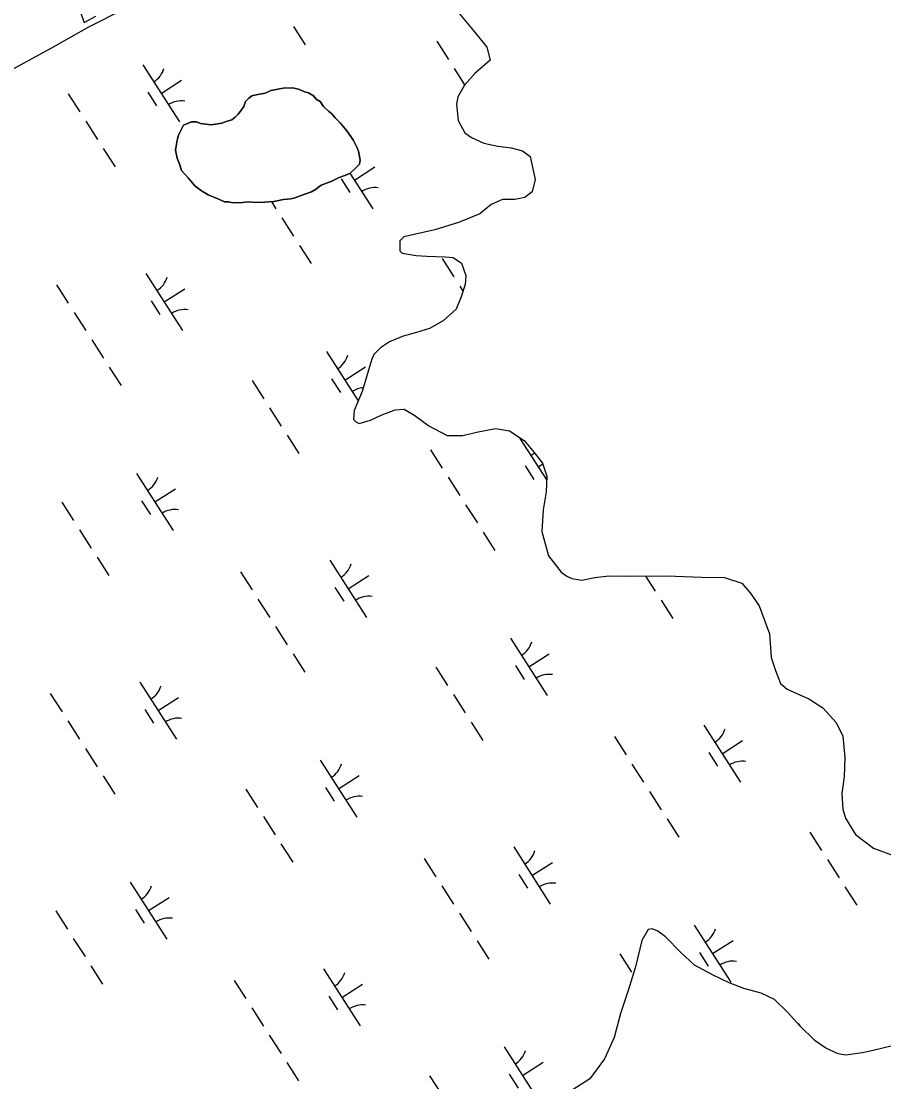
# Model space of a CAD drawing. Extents: x 3962991 to 3983549, y 181631 to 204078.
# Drawn here: x 3974457 to 3975092, y 195531 to 196312 of the extents above; entities that cross this region are included whole.
import ezdxf

# ---------------------------------------------------------------- set-up
doc = ezdxf.new("R2010")
doc.units = 0
for name, color, linetype in [('V-ANNO-MASK2', 7, 'Continuous'), ('V-TOPO-SHOR', 7, 'Continuous'), ('V-WETL-SWMP', 7, 'Continuous')]:
    doc.layers.add(name, color=color, linetype=linetype)

msp = doc.modelspace()

# ---------------------------------------------------------------- linework, layer by layer
at = {"layer": 'V-ANNO-MASK2'}
msp.add_lwpolyline([(3974498.14, 196325.42), (3974503.29, 196311.15), (3974511.87, 196315.85)], dxfattribs=at)
at = {"layer": 'V-TOPO-SHOR'}
msp.add_lwpolyline([(3974629.99, 196257.71), (3974636.62, 196258.99), (3974640.83, 196260.85), (3974649.87, 196262.77), (3974657.12, 196262.86), (3974661.97, 196261.7), (3974665.62, 196259.93), (3974668.65, 196259.36), (3974672.3, 196256.99), (3974674.15, 196254.59), (3974677.19, 196252.81), (3974679.65, 196249.22), (3974683.32, 196245.63), (3974685.75, 196243.85), (3974688.21, 196240.86), (3974691.87, 196237.27), (3974696.78, 196231.29), (3974699.85, 196227.09), (3974701.7, 196224.09), (3974704.17, 196219.28), (3974705.42, 196216.28), (3974706.7, 196209.64), (3974706.13, 196206.61), (3974702.55, 196202.94), (3974698.96, 196199.88), (3974694.75, 196198.02), (3974691.14, 196196.77), (3974685.73, 196194.29), (3974677.91, 196191.17), (3974673.71, 196188.1), (3974670.71, 196186.25), (3974661.68, 196183.13), (3974658.67, 196181.88), (3974655.66, 196181.24), (3974650.23, 196180.58), (3974642.99, 196179.28), (3974636.35, 196178.6), (3974629.7, 196178.52), (3974624.25, 196179.06), (3974620.03, 196178.41), (3974612.78, 196178.33), (3974609.75, 196178.9), (3974606.73, 196178.86), (3974603.08, 196180.63), (3974594.58, 196184.16), (3974589.71, 196187.12), (3974584.83, 196190.69), (3974579.93, 196196.68), (3974575.03, 196202.06), (3974573.77, 196206.28), (3974571.9, 196211.09), (3974570.62, 196217.12), (3974571.75, 196224.39), (3974572.91, 196228.03), (3974576.45, 196235.32), (3974582.47, 196237.81), (3974586.1, 196237.85), (3974589.13, 196236.68), (3974597, 196235.56), (3974604.85, 196236.86), (3974607.85, 196238.11), (3974612.07, 196239.36), (3974614.46, 196241.21), (3974616.85, 196243.65), (3974619.24, 196246.7), (3974621.02, 196249.14), (3974622.19, 196252.78), (3974624.58, 196255.22), (3974626.97, 196257.07), (3974629.99, 196257.71)], dxfattribs=at)
at = {"layer": 'V-WETL-SWMP'}
for p, q in [((3974657.49, 196308), (3974666.13, 196294.53)), ((3974763.06, 196297.28), (3974771.7, 196283.81)), ((3974546.46, 196279.93), (3974573.45, 196237.83)), ((3974776.01, 196277.07), (3974783.64, 196265.18)), ((3974559.95, 196258.88), (3974575.11, 196268.6)), ((3974491.56, 196258.63), (3974500.19, 196245.16)), ((3974550.22, 196259.77), (3974556.7, 196249.67)), ((3974504.51, 196238.43), (3974513.14, 196224.96)), ((3974517.46, 196218.22), (3974526.1, 196204.75)), ((3974702.4, 196194.93), (3974717.56, 196204.64)), ((3974692.67, 196195.82), (3974699.14, 196185.71)), ((3974699.13, 196200.03), (3974715.89, 196173.88)), ((3974641.24, 196179.1), (3974644.62, 196173.83)), ((3974648.93, 196167.09), (3974657.57, 196153.62)), ((3974661.89, 196146.89), (3974670.52, 196133.42)), ((3974767.03, 196137.14), (3974775.66, 196123.67)), ((3974548.88, 196126.2), (3974575.86, 196084.11)), ((3974483, 196117.73), (3974491.63, 196104.26)), ((3974562.37, 196105.16), (3974577.52, 196114.87)), ((3974779.98, 196116.93), (3974782.37, 196113.21)), ((3974552.64, 196106.04), (3974559.11, 196095.94)), ((3974495.95, 196097.52), (3974504.59, 196084.05)), ((3974508.9, 196077.32), (3974517.54, 196063.85)), ((3974681.9, 196068.66), (3974705.19, 196032.34)), ((3974521.86, 196057.12), (3974530.49, 196043.65)), ((3974695.39, 196047.61), (3974710.55, 196057.33)), ((3974627, 196047.36), (3974635.63, 196033.89)), ((3974685.66, 196048.5), (3974692.14, 196038.4)), ((3974639.95, 196027.16), (3974648.58, 196013.69)), ((3974652.9, 196006.96), (3974661.54, 195993.49)), ((3974824.35, 196004.71), (3974844.09, 195973.93)), ((3974758.47, 195996.24), (3974767.11, 195982.77)), ((3974828.11, 195984.55), (3974834.59, 195974.45)), ((3974837.84, 195983.66), (3974841.24, 195985.84)), ((3974541.87, 195978.89), (3974568.86, 195936.79)), ((3974771.42, 195976.03), (3974780.06, 195962.56)), ((3974555.36, 195957.84), (3974570.52, 195967.56)), ((3974545.63, 195958.73), (3974552.11, 195948.63)), ((3974486.96, 195957.59), (3974495.6, 195944.12)), ((3974784.38, 195955.83), (3974793.01, 195942.36)), ((3974499.92, 195937.39), (3974508.55, 195923.92)), ((3974797.33, 195935.62), (3974805.96, 195922.15)), ((3974512.87, 195917.18), (3974521.51, 195903.71)), ((3974684.32, 195914.94), (3974711.3, 195872.84)), ((3974618.44, 195906.46), (3974627.07, 195892.99)), ((3974697.81, 195893.89), (3974712.97, 195903.6)), ((3974916.97, 195903.25), (3974924.06, 195892.2)), ((3974688.08, 195894.78), (3974694.55, 195884.67)), ((3974631.39, 195886.26), (3974640.03, 195872.79)), ((3974928.38, 195885.46), (3974937.01, 195871.99)), ((3974644.34, 195866.05), (3974652.98, 195852.58)), ((3974817.34, 195857.39), (3974844.33, 195815.3)), ((3974657.3, 195845.85), (3974665.93, 195832.38)), ((3974830.84, 195836.35), (3974845.99, 195846.06)), ((3974762.44, 195836.1), (3974771.07, 195822.63)), ((3974821.1, 195837.24), (3974827.58, 195827.13)), ((3974544.29, 195825.16), (3974571.27, 195783.07)), ((3974478.41, 195816.69), (3974487.04, 195803.22)), ((3974557.78, 195804.12), (3974572.93, 195813.83)), ((3974775.39, 195815.89), (3974784.03, 195802.42)), ((3974548.05, 195805), (3974554.52, 195794.9)), ((3974491.36, 195796.48), (3974500, 195783.01)), ((3974788.34, 195795.69), (3974796.98, 195782.22)), ((3974959.79, 195793.44), (3974986.78, 195751.35)), ((3974893.91, 195784.97), (3974902.55, 195771.5)), ((3974973.29, 195772.4), (3974988.44, 195782.11)), ((3974504.31, 195776.28), (3974512.95, 195762.81)), ((3974963.55, 195773.28), (3974970.03, 195763.18)), ((3974677.31, 195767.62), (3974704.3, 195725.53)), ((3974906.86, 195764.76), (3974915.5, 195751.3)), ((3974517.27, 195756.08), (3974525.9, 195742.61)), ((3974690.8, 195746.57), (3974705.96, 195756.29)), ((3974622.41, 195746.32), (3974631.04, 195732.85)), ((3974681.07, 195747.46), (3974687.55, 195737.36)), ((3974919.82, 195744.56), (3974928.45, 195731.09)), ((3974635.36, 195726.12), (3974643.99, 195712.65)), ((3974932.77, 195724.36), (3974941.41, 195710.89)), ((3975037.91, 195714.6), (3975046.55, 195701.14)), ((3974648.31, 195705.92), (3974656.95, 195692.45)), ((3974819.76, 195703.67), (3974846.75, 195661.58)), ((3974753.88, 195695.2), (3974762.52, 195681.73)), ((3975050.86, 195694.4), (3975059.5, 195680.93)), ((3974833.25, 195682.62), (3974848.41, 195692.34)), ((3974537.28, 195677.85), (3974564.27, 195635.75)), ((3974823.52, 195683.51), (3974830, 195673.41)), ((3974766.83, 195674.99), (3974775.47, 195661.52)), ((3975063.82, 195674.2), (3975072.45, 195660.73)), ((3974550.77, 195656.8), (3974565.93, 195666.52)), ((3974482.37, 195656.55), (3974491.01, 195643.08)), ((3974541.04, 195657.69), (3974547.52, 195647.59)), ((3974779.79, 195654.79), (3974788.42, 195641.32)), ((3974952.78, 195646.13), (3974979.77, 195604.04)), ((3974495.33, 195636.35), (3974503.96, 195622.88)), ((3974792.74, 195634.58), (3974801.37, 195621.11)), ((3974966.28, 195625.08), (3974981.43, 195634.8)), ((3974897.88, 195624.83), (3974906.52, 195611.36)), ((3974956.54, 195625.97), (3974963.02, 195615.87)), ((3974508.28, 195616.14), (3974516.92, 195602.67)), ((3974679.73, 195613.9), (3974706.71, 195571.8)), ((3974613.85, 195605.42), (3974622.48, 195591.95)), ((3974693.22, 195592.85), (3974708.38, 195602.57)), ((3974683.49, 195593.74), (3974689.96, 195583.64)), ((3974626.8, 195585.22), (3974635.44, 195571.75)), ((3975029.35, 195573.7), (3975030.55, 195571.84)), ((3974639.75, 195565.01), (3974648.39, 195551.54)), ((3974812.75, 195556.35), (3974839.74, 195514.26)), ((3974652.71, 195544.81), (3974661.34, 195531.34)), ((3974826.25, 195535.31), (3974841.4, 195545.02)), ((3974757.85, 195535.06), (3974766.48, 195521.59)), ((3974816.51, 195536.2), (3974822.99, 195526.09))]:
    msp.add_line(p, q, dxfattribs=at)
for points in [[(3974451.43, 196277.08), (3974480.86, 196293.14), (3974506.68, 196307.94), (3974532.52, 196320.94)], [(3974779.79, 196317.48), (3974790.82, 196304.31), (3974800.02, 196292.93), (3974802.55, 196283.29), (3974791.18, 196273.49), (3974783.43, 196264.94), (3974778.69, 196256.42), (3974777.54, 196250.97), (3974778.89, 196238.9), (3974783.83, 196229.89), (3974788.71, 196226.32), (3974797.83, 196222.19), (3974808.13, 196219.9), (3974817.81, 196218.8), (3974826.3, 196216.48), (3974831.79, 196212.31), (3974835.61, 196195.44), (3974833.3, 196186.34), (3974827.91, 196182.05), (3974820.67, 196180.76), (3974811.6, 196180.65), (3974803.19, 196176.93), (3974794.8, 196170.18), (3974779.77, 196163.96), (3974761.7, 196158.31), (3974738.79, 196153.21), (3974735.81, 196150.15), (3974735.89, 196142.9), (3974737.72, 196141.11), (3974748.02, 196139.41), (3974755.88, 196138.9), (3974769.18, 196138.45), (3974775.23, 196137.92), (3974781.33, 196133.76), (3974784.45, 196124.73), (3974783.93, 196118.07), (3974781.01, 196108.97), (3974777.49, 196099.87), (3974767.92, 196091.29), (3974757.71, 196085.74), (3974748.08, 196082.6), (3974738.44, 196080.07), (3974728.21, 196075.72), (3974721.61, 196071.41), (3974716.83, 196066.52), (3974715.07, 196062.27), (3974708.09, 196039.22), (3974702.21, 196025.25), (3974701.68, 196018.6), (3974703.51, 196016.81), (3974705.94, 196015.63), (3974714.38, 196018.14), (3974722.19, 196021.86), (3974732.42, 196025.61), (3974739.06, 196026.29), (3974746.98, 196021.54), (3974757.34, 196013.81), (3974770.72, 196006.71), (3974782.2, 196006.84), (3974792.45, 196009.38), (3974806.32, 196011.96), (3974816.61, 196010.27), (3974827.58, 196003.14), (3974834.93, 195994.16), (3974841.07, 195986.38), (3974844.2, 195976.74), (3974843.73, 195965.25), (3974841.47, 195951.93), (3974840.44, 195936.2), (3974845.49, 195918.13), (3974854.69, 195906.15), (3974858.96, 195903.18), (3974862.61, 195901.4), (3974869.87, 195900.28), (3974879.52, 195902.21), (3974889.78, 195903.54), (3974905.5, 195903.11), (3974932.69, 195903.43), (3974958.09, 195902.52), (3974975.02, 195902.11), (3974987.76, 195898.03), (3974993.89, 195890.85), (3975000.65, 195881.26), (3975008.14, 195860.79)], [(3975008.14, 195860.79), (3975009.55, 195843.28), (3975012.68, 195833.65), (3975016.42, 195824.02), (3975021.31, 195819.85), (3975037.1, 195812.78), (3975047.45, 195806.25), (3975057.25, 195795.49), (3975062.2, 195785.27), (3975063.6, 195769.57), (3975063.15, 195755.66), (3975061.49, 195742.95), (3975062.23, 195731.48), (3975064.12, 195724.85), (3975071.51, 195712.85)], [(3975071.51, 195712.85), (3975084.93, 195702.73), (3975105.56, 195695.11)], [(3975114.98, 195561.04), (3975083.64, 195553.43), (3975076.4, 195552.13), (3975064.34, 195550.18), (3975058.89, 195551.32), (3975049.77, 195555.45), (3975041.85, 195560.8), (3975030.24, 195572.14), (3975021.66, 195581.71), (3975011.88, 195591.27), (3975002.16, 195595.99), (3974989.42, 195599.47), (3974978.5, 195603.58), (3974966.34, 195609.48), (3974952.96, 195616.58), (3974942.57, 195626.12), (3974931.56, 195637.48), (3974926.07, 195641.65), (3974921.82, 195643.41), (3974918.81, 195642.77), (3974914.06, 195634.86), (3974909.46, 195615.46), (3974904.22, 195597.88), (3974898.37, 195580.88), (3974893.74, 195563.3), (3974886.68, 195547.51), (3974875.97, 195532.87), (3974856.77, 195520.56)]]:
    msp.add_lwpolyline(points, dxfattribs=at)
msp.add_lwpolyline([(3974622.19, 196252.78), (3974621.02, 196249.14), (3974619.23, 196246.7), (3974616.85, 196243.65), (3974614.46, 196241.21), (3974612.07, 196239.36), (3974607.85, 196238.11), (3974604.84, 196236.86), (3974597, 196235.56), (3974589.13, 196236.68), (3974586.1, 196237.85), (3974582.47, 196237.81), (3974576.45, 196235.32), (3974572.91, 196228.03), (3974571.75, 196224.39), (3974570.62, 196217.12), (3974571.9, 196211.09), (3974573.77, 196206.28), (3974575.03, 196202.06), (3974579.93, 196196.68), (3974584.83, 196190.69), (3974589.71, 196187.12), (3974594.58, 196184.16), (3974603.08, 196180.63), (3974606.73, 196178.86), (3974609.75, 196178.9), (3974612.78, 196178.33), (3974620.03, 196178.41), (3974624.25, 196179.06), (3974629.7, 196178.52), (3974636.35, 196178.6), (3974642.99, 196179.28), (3974650.23, 196180.58), (3974655.66, 196181.24), (3974658.67, 196181.88), (3974661.68, 196183.13), (3974670.71, 196186.25), (3974673.71, 196188.1), (3974677.91, 196191.17), (3974685.73, 196194.29), (3974691.14, 196196.77), (3974694.75, 196198.02), (3974698.96, 196199.88), (3974702.55, 196202.94), (3974706.13, 196206.61), (3974706.7, 196209.64), (3974705.42, 196216.27), (3974704.17, 196219.28), (3974701.7, 196224.09), (3974699.85, 196227.09), (3974696.78, 196231.29), (3974691.88, 196237.27), (3974688.21, 196240.86), (3974685.75, 196243.85), (3974683.31, 196245.63), (3974679.65, 196249.22), (3974677.19, 196252.82), (3974674.15, 196254.59), (3974672.3, 196256.99), (3974668.65, 196259.36), (3974665.62, 196259.93), (3974661.97, 196261.7), (3974657.12, 196262.86), (3974649.87, 196262.77), (3974640.83, 196260.85), (3974636.62, 196258.99), (3974629.99, 196257.71), (3974626.97, 196257.07), (3974624.58, 196255.22)], close=True, dxfattribs=at)
for centre, start, end in [((3974545.25, 196282.26), 301.89187, 343.43553), ((3974575.06, 196235.76), 81.89186, 123.43552), ((3974717.51, 196171.81), 81.89186, 123.43552), ((3974547.66, 196128.54), 301.89187, 343.43553), ((3974577.48, 196082.03), 81.89186, 123.43552), ((3974680.69, 196071), 301.89187, 343.43553), ((3974710.5, 196024.49), 95.07802, 123.43552), ((3974823.14, 196007.05), 301.89187, 312.4386), ((3974540.66, 195981.22), 301.89187, 343.43553), ((3974852.95, 195960.54), 119.91084, 123.43552), ((3974570.47, 195934.72), 81.89186, 123.43552), ((3974683.1, 195917.27), 301.89187, 343.43553), ((3974712.92, 195870.77), 81.89186, 123.43552), ((3974816.13, 195859.73), 301.89187, 343.43553), ((3974845.94, 195813.22), 81.89186, 123.43552), ((3974543.07, 195827.5), 301.89187, 343.43553), ((3974572.89, 195780.99), 81.89186, 123.43552), ((3974958.58, 195795.78), 301.89187, 343.43553), ((3974676.1, 195769.96), 301.89187, 343.43553), ((3974988.39, 195749.27), 81.89186, 123.43552), ((3974705.91, 195723.45), 81.89186, 123.43552), ((3974818.55, 195706.01), 301.89187, 343.43553), ((3974536.06, 195680.18), 301.89187, 343.43553), ((3974848.36, 195659.5), 81.89186, 123.43552), ((3974565.88, 195633.68), 81.89186, 123.43552), ((3974951.57, 195648.46), 301.89187, 343.43553), ((3974981.38, 195601.96), 81.89186, 123.43552), ((3974678.51, 195616.23), 301.89187, 343.43553), ((3974708.33, 195569.73), 81.89186, 123.43552), ((3974811.54, 195558.69), 301.89187, 343.43553)]:
    msp.add_arc(centre, 17.62, start, end, dxfattribs=at)

doc.saveas('drawing.dxf')
